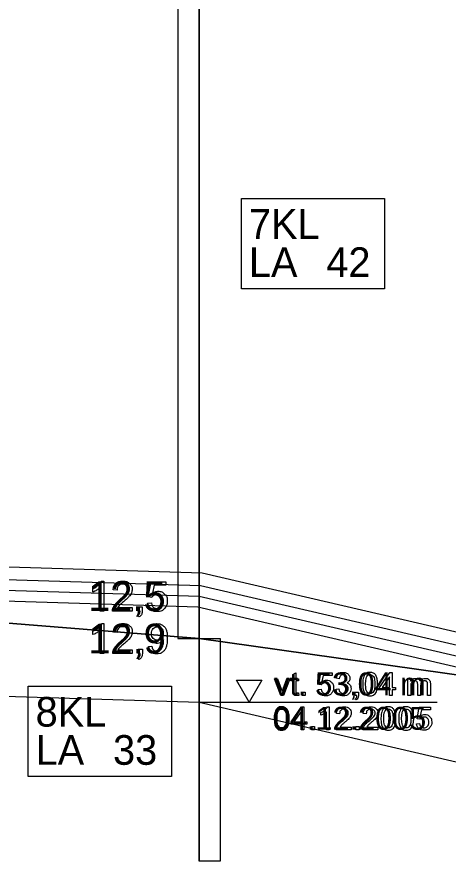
# Model space of a CAD drawing. Extents: x 532503 to 539665, y 6557663 to 6561526.
# Drawn here: x 539284.5 to 539365.8, y 6560193.4 to 6560352 of the extents above; entities that cross this region are included whole.
import ezdxf

# ---------------------------------------------------------------- set-up
doc = ezdxf.new("R2010")
doc.units = 0
for name, color, linetype in [('Default', 7, 'Continuous'), ('GEOLPUNKT', 7, 'Continuous'), ('illumineerimisjooned', 7, 'Continuous'), ('PIIR', 7, 'Continuous'), ('Plokid', 7, 'Continuous'), ('Proovid', 7, 'Continuous'), ('Täide', 7, 'Continuous'), ('Veetase', 7, 'Continuous'), ('VORMISTUS', 7, 'Continuous')]:
    doc.layers.add(name, color=color, linetype=linetype)

msp = doc.modelspace()

# ---------------------------------------------------------------- linework, layer by layer
at = {"layer": 'Default'}
msp.add_lwpolyline([(539086.15, 6560154.39), (539043.61, 6560165.62), (539084.46, 6560181.6), (539039.47, 6560194.39), (539082.75, 6560211.06), (539048.93, 6560219.67), (539157.84, 6560247.67), (539318.84, 6560234.67), (539406.64, 6560222.29), (539381, 6560215.67), (539415.76, 6560203.87), (539379.64, 6560191.14), (539415.47, 6560177.81), (539386.66, 6560172)], dxfattribs=at)
at = {"layer": 'GEOLPUNKT'}
msp.add_line((539318.84, 6560492.67), (539318.84, 6560192.67), dxfattribs=at)
at = {"layer": 'illumineerimisjooned'}
msp.add_lwpolyline([(538965.4, 6560200.25), (539157.62, 6560249.68), (539319.1, 6560244.66), (539509.17, 6560200.55)], dxfattribs=at)
at = {"layer": 'PIIR'}
msp.add_lwpolyline([(538963.4, 6560197.67), (539157.84, 6560247.67), (539318.84, 6560242.67), (539511.17, 6560198.04)], dxfattribs=at)
at = {"layer": 'Plokid'}
for points in [[(538967.8, 6560203.34), (539157.35, 6560252.09), (539319.42, 6560247.05), (539506.77, 6560203.57)], [(538965.4, 6560196.12), (539158.07, 6560245.66), (539318.59, 6560240.68), (539511.17, 6560195.98)]]:
    msp.add_lwpolyline(points, dxfattribs=at)
at = {"layer": 'Proovid'}
for points in [[(539318.84, 6560376.67), (539314.84, 6560376.67), (539314.84, 6560234.67), (539318.84, 6560234.67)], [(539326.84, 6560317.67), (539353.84, 6560317.67), (539353.84, 6560300.67), (539326.84, 6560300.67)], [(539318.84, 6560234.67), (539322.84, 6560234.67), (539322.84, 6560192.67), (539318.84, 6560192.67)], [(539286.61, 6560225.67), (539313.61, 6560225.67), (539313.61, 6560208.67), (539286.61, 6560208.67)]]:
    msp.add_lwpolyline(points, close=True, dxfattribs=at)
for points in [[(539300.4, 6560245.49), (539300.85, 6560245.49), (539300.85, 6560239.87)], [(539309.9, 6560242.44), (539309.25, 6560242.52), (539309.8, 6560245.4), (539312.58, 6560245.4), (539312.58, 6560244.74), (539310.35, 6560244.74), (539310.05, 6560243.24)], [(539298.78, 6560243.42), (539298.78, 6560244.09)], [(539300.85, 6560239.87), (539300.16, 6560239.87), (539300.16, 6560244.25)], [(539303.36, 6560243.8), (539302.65, 6560243.87)], [(539306.22, 6560240.53), (539306.22, 6560239.87), (539302.52, 6560239.87)], [(539303.48, 6560240.53), (539306.22, 6560240.53)], [(539307.33, 6560239.87), (539307.33, 6560240.65), (539308.11, 6560240.65), (539308.11, 6560239.87)], [(539309.13, 6560241.34), (539309.85, 6560241.4)], [(539307.48, 6560238.76), (539307.28, 6560239.05)], [(539307.72, 6560239.87), (539307.33, 6560239.87)], [(539300.44, 6560237.49), (539300.88, 6560237.49), (539300.88, 6560231.87)], [(539298.82, 6560235.42), (539298.82, 6560236.09)], [(539300.88, 6560231.87), (539300.19, 6560231.87), (539300.19, 6560236.25)], [(539303.39, 6560235.8), (539302.68, 6560235.87)], [(539306.25, 6560232.53), (539306.25, 6560231.87), (539302.55, 6560231.87)], [(539303.51, 6560232.53), (539306.25, 6560232.53)], [(539307.36, 6560231.87), (539307.36, 6560232.65), (539308.15, 6560232.65), (539308.15, 6560231.87)], [(539309.27, 6560233.17), (539309.93, 6560233.23)], [(539307.51, 6560230.76), (539307.32, 6560231.05)], [(539307.75, 6560231.87), (539307.36, 6560231.87)]]:
    msp.add_lwpolyline(points, dxfattribs=at)
for points in [[(539298.78, 6560244.09), (539299.36, 6560244.36), (539299.79, 6560244.74), (539300.22, 6560245.13), (539300.4, 6560245.49)], [(539302.52, 6560239.87), (539302.51, 6560240.12), (539302.6, 6560240.35), (539302.74, 6560240.73), (539303.05, 6560241.09), (539303.36, 6560241.46), (539303.95, 6560241.94), (539304.86, 6560242.69), (539305.18, 6560243.13), (539305.5, 6560243.56), (539305.5, 6560243.95), (539305.5, 6560244.36), (539305.21, 6560244.64), (539304.92, 6560244.92), (539304.45, 6560244.92), (539303.95, 6560244.92), (539303.66, 6560244.63), (539303.36, 6560244.33), (539303.36, 6560243.8)], [(539302.65, 6560243.87), (539302.72, 6560244.66), (539303.19, 6560245.08), (539303.67, 6560245.49), (539304.47, 6560245.49), (539305.27, 6560245.49), (539305.74, 6560245.04), (539306.21, 6560244.6), (539306.21, 6560243.94), (539306.21, 6560243.6), (539306.07, 6560243.28), (539305.94, 6560242.95), (539305.62, 6560242.59), (539305.3, 6560242.24), (539304.56, 6560241.61), (539303.94, 6560241.09), (539303.77, 6560240.9), (539303.59, 6560240.72), (539303.48, 6560240.53)], [(539300.16, 6560244.25), (539299.91, 6560244.01), (539299.51, 6560243.78), (539299.11, 6560243.54), (539298.78, 6560243.42)], [(539310.05, 6560243.24), (539310.55, 6560243.59), (539311.1, 6560243.59), (539311.84, 6560243.59), (539312.34, 6560243.08), (539312.84, 6560242.57), (539312.84, 6560241.77), (539312.84, 6560241.01), (539312.4, 6560240.46), (539311.86, 6560239.78), (539310.93, 6560239.78), (539310.17, 6560239.78), (539309.68, 6560240.2), (539309.2, 6560240.63), (539309.13, 6560241.34)], [(539309.85, 6560241.4), (539309.93, 6560240.87), (539310.22, 6560240.61), (539310.52, 6560240.34), (539310.93, 6560240.34), (539311.43, 6560240.34), (539311.77, 6560240.71), (539312.11, 6560241.09), (539312.11, 6560241.71), (539312.11, 6560242.3), (539311.79, 6560242.64), (539311.46, 6560242.98), (539310.92, 6560242.98), (539310.58, 6560242.98), (539310.32, 6560242.83), (539310.05, 6560242.68), (539309.9, 6560242.44)], [(539307.28, 6560239.05), (539307.5, 6560239.15), (539307.6, 6560239.34), (539307.71, 6560239.52), (539307.72, 6560239.87)], [(539308.11, 6560239.87), (539308.11, 6560239.44), (539307.96, 6560239.17), (539307.81, 6560238.91), (539307.48, 6560238.76)], [(539298.82, 6560236.09), (539299.4, 6560236.36), (539299.83, 6560236.74), (539300.26, 6560237.13), (539300.44, 6560237.49)], [(539302.55, 6560231.87), (539302.55, 6560232.12), (539302.63, 6560232.35), (539302.78, 6560232.73), (539303.09, 6560233.09), (539303.4, 6560233.46), (539303.99, 6560233.94), (539304.9, 6560234.69), (539305.22, 6560235.13), (539305.54, 6560235.56), (539305.54, 6560235.95), (539305.54, 6560236.36), (539305.25, 6560236.64), (539304.95, 6560236.92), (539304.48, 6560236.92), (539303.99, 6560236.92), (539303.69, 6560236.63), (539303.39, 6560236.33), (539303.39, 6560235.8)], [(539302.68, 6560235.87), (539302.75, 6560236.66), (539303.23, 6560237.08), (539303.7, 6560237.49), (539304.5, 6560237.49), (539305.31, 6560237.49), (539305.78, 6560237.04), (539306.25, 6560236.6), (539306.25, 6560235.94), (539306.25, 6560235.6), (539306.11, 6560235.28), (539305.97, 6560234.95), (539305.65, 6560234.59), (539305.33, 6560234.24), (539304.59, 6560233.61), (539303.98, 6560233.09), (539303.8, 6560232.9), (539303.62, 6560232.72), (539303.51, 6560232.53)], [(539309.93, 6560233.23), (539310.01, 6560232.76), (539310.25, 6560232.55), (539310.49, 6560232.34), (539310.86, 6560232.34), (539311.17, 6560232.34), (539311.41, 6560232.49), (539311.65, 6560232.63), (539311.8, 6560232.87), (539311.96, 6560233.12), (539312.06, 6560233.53), (539312.16, 6560233.94), (539312.16, 6560234.37), (539312.16, 6560234.42), (539312.16, 6560234.51), (539311.95, 6560234.18), (539311.59, 6560233.97), (539311.24, 6560233.77), (539310.82, 6560233.77), (539310.13, 6560233.77), (539309.65, 6560234.27), (539309.17, 6560234.78), (539309.17, 6560235.6), (539309.17, 6560236.45), (539309.67, 6560236.97), (539310.17, 6560237.49), (539310.92, 6560237.49), (539311.47, 6560237.49), (539311.92, 6560237.2), (539312.38, 6560236.9), (539312.61, 6560236.36), (539312.84, 6560235.82), (539312.84, 6560234.78), (539312.84, 6560233.71), (539312.61, 6560233.08), (539312.38, 6560232.44), (539311.92, 6560232.11), (539311.46, 6560231.78), (539310.84, 6560231.78), (539310.18, 6560231.78), (539309.77, 6560232.14), (539309.35, 6560232.51), (539309.27, 6560233.17)], [(539312.08, 6560235.64), (539312.08, 6560236.23), (539311.77, 6560236.58), (539311.45, 6560236.92), (539311.01, 6560236.92), (539310.55, 6560236.92), (539310.21, 6560236.55), (539309.87, 6560236.18), (539309.87, 6560235.58), (539309.87, 6560235.04), (539310.19, 6560234.71), (539310.52, 6560234.38), (539310.99, 6560234.38), (539311.47, 6560234.38), (539311.77, 6560234.71), (539312.08, 6560235.04), (539312.08, 6560235.64)], [(539300.19, 6560236.25), (539299.95, 6560236.01), (539299.54, 6560235.78), (539299.14, 6560235.54), (539298.82, 6560235.42)], [(539307.32, 6560231.05), (539307.54, 6560231.15), (539307.64, 6560231.34), (539307.74, 6560231.52), (539307.75, 6560231.87)], [(539308.15, 6560231.87), (539308.15, 6560231.44), (539307.99, 6560231.17), (539307.84, 6560230.91), (539307.51, 6560230.76)]]:
    msp.add_open_spline(points, degree=3, dxfattribs=at)
at = {"layer": 'Täide'}
for points in [[(539386.66, 6560172), (539415.47, 6560177.81), (539379.64, 6560191.14), (539415.76, 6560203.87), (539381, 6560215.67), (539406.64, 6560222.29), (539318.84, 6560234.67), (539157.84, 6560247.67), (539048.93, 6560219.67), (539082.75, 6560211.06), (539039.47, 6560194.39), (539084.46, 6560181.6), (539043.61, 6560165.62), (539086.15, 6560154.39)], [(539086.15, 6560154.39), (539043.61, 6560165.62), (539084.46, 6560181.6), (539039.47, 6560194.39), (539082.75, 6560211.06), (539048.93, 6560219.67), (539157.84, 6560247.67), (539318.84, 6560234.67), (539406.64, 6560222.29), (539381, 6560215.67), (539415.76, 6560203.87), (539379.64, 6560191.14), (539415.47, 6560177.81), (539386.66, 6560172)]]:
    msp.add_lwpolyline(points, dxfattribs=at)
at = {"layer": 'Veetase'}
msp.add_lwpolyline([(538934.54, 6560174.06), (538963.4, 6560177.67), (539157.84, 6560227.67), (539318.84, 6560222.67), (539569.62, 6560164.47), (539585.37, 6560162.26)], dxfattribs=at)
at = {"layer": 'VORMISTUS'}
msp.add_line((539318.84, 6560222.67), (539363.72, 6560222.67), dxfattribs=at)
for points in [[(539336.53, 6560224.88), (539336.53, 6560226.68), (539336.14, 6560226.68), (539336.14, 6560227.09), (539336.53, 6560227.09), (539336.53, 6560227.87), (539337.06, 6560228.19), (539337.06, 6560227.09), (539337.59, 6560227.09), (539337.59, 6560226.68), (539337.06, 6560226.68), (539337.06, 6560224.85)], [(539341.9, 6560225.94), (539341.41, 6560226.01), (539341.83, 6560228.23), (539343.97, 6560228.23), (539343.97, 6560227.72), (539342.25, 6560227.72), (539342.02, 6560226.56)], [(539354.75, 6560223.96), (539354.75, 6560225), (539352.88, 6560225), (539352.88, 6560225.48), (539354.85, 6560228.28), (539355.28, 6560228.28), (539355.28, 6560225.48), (539355.87, 6560225.48), (539355.87, 6560225), (539355.28, 6560225), (539355.28, 6560223.96), (539354.75, 6560223.96)], [(539354.75, 6560225.48), (539354.75, 6560227.43), (539353.4, 6560225.48), (539354.75, 6560225.48)], [(539334.28, 6560223.96), (539333.09, 6560227.09), (539333.65, 6560227.09), (539334.32, 6560225.22)], [(539334.72, 6560225.18), (539335.41, 6560227.09), (539335.96, 6560227.09), (539334.77, 6560223.96), (539334.28, 6560223.96)], [(539345.25, 6560227.08), (539344.72, 6560227.18)], [(539345.72, 6560226.01), (539345.78, 6560226.47)], [(539358.23, 6560223.96), (539358.23, 6560227.09), (539358.71, 6560227.09), (539358.71, 6560226.65)], [(539360.62, 6560225.78), (539360.62, 6560223.96), (539360.09, 6560223.96), (539360.09, 6560225.99)], [(539362.48, 6560226.11), (539362.48, 6560223.96), (539361.95, 6560223.96), (539361.95, 6560225.93)], [(539337.59, 6560224.43), (539337.66, 6560223.97)], [(539338.26, 6560223.96), (539338.26, 6560224.56), (539338.86, 6560224.56), (539338.86, 6560223.96), (539338.26, 6560223.96)], [(539341.31, 6560225.09), (539341.87, 6560225.14)], [(539344.67, 6560225.11), (539345.2, 6560225.18)], [(539348.31, 6560223.96), (539348.31, 6560224.56), (539348.91, 6560224.56), (539348.91, 6560223.96)], [(539358.76, 6560225.58), (539358.76, 6560223.96), (539358.23, 6560223.96)], [(539348.42, 6560223.11), (539348.27, 6560223.33)], [(539348.61, 6560223.96), (539348.31, 6560223.96)], [(539338.07, 6560217.48), (539338.07, 6560218.52), (539336.2, 6560218.52), (539336.2, 6560219), (539338.17, 6560221.8), (539338.6, 6560221.8), (539338.6, 6560219), (539339.19, 6560219), (539339.19, 6560218.52), (539338.6, 6560218.52), (539338.6, 6560217.48), (539338.07, 6560217.48)], [(539338.07, 6560219), (539338.07, 6560220.95), (539336.72, 6560219), (539338.07, 6560219)], [(539343.06, 6560221.82), (539343.4, 6560221.82), (539343.4, 6560217.48)], [(539360.45, 6560219.46), (539359.95, 6560219.53), (539360.37, 6560221.75), (539362.52, 6560221.75), (539362.52, 6560221.24), (539360.8, 6560221.24), (539360.56, 6560220.08)], [(539341.81, 6560220.22), (539341.81, 6560220.73)], [(539343.4, 6560217.48), (539342.87, 6560217.48), (539342.87, 6560220.86)], [(539345.34, 6560220.51), (539344.79, 6560220.57)], [(539350.37, 6560220.51), (539349.82, 6560220.57)], [(539340.03, 6560217.48), (539340.03, 6560218.08), (539340.63, 6560218.08), (539340.63, 6560217.48), (539340.03, 6560217.48)], [(539347.55, 6560217.99), (539347.55, 6560217.48), (539344.69, 6560217.48)], [(539345.43, 6560217.99), (539347.55, 6560217.99)], [(539348.41, 6560217.48), (539348.41, 6560218.08), (539349.02, 6560218.08), (539349.02, 6560217.48), (539348.41, 6560217.48)], [(539352.58, 6560217.99), (539352.58, 6560217.48), (539349.72, 6560217.48)], [(539350.46, 6560217.99), (539352.58, 6560217.99)], [(539359.86, 6560218.61), (539360.41, 6560218.66)]]:
    msp.add_lwpolyline(points, dxfattribs=at)
msp.add_lwpolyline([(539328.26, 6560226.81), (539330.65, 6560226.81), (539328.26, 6560222.67), (539325.87, 6560226.81)], close=True, dxfattribs=at)
for points in [[(539344.72, 6560227.18), (539344.82, 6560227.71), (539345.17, 6560228), (539345.51, 6560228.3), (539346.02, 6560228.3), (539346.38, 6560228.3), (539346.68, 6560228.15), (539346.97, 6560227.99), (539347.13, 6560227.73), (539347.29, 6560227.47), (539347.29, 6560227.18), (539347.29, 6560226.9), (539347.14, 6560226.67), (539346.99, 6560226.44), (539346.69, 6560226.3), (539347.08, 6560226.21), (539347.29, 6560225.94), (539347.5, 6560225.66), (539347.5, 6560225.24), (539347.5, 6560224.67), (539347.09, 6560224.28), (539346.67, 6560223.89), (539346.04, 6560223.89), (539345.48, 6560223.89), (539345.1, 6560224.23), (539344.72, 6560224.57), (539344.67, 6560225.11)], [(539345.78, 6560226.47), (539345.83, 6560226.47), (539345.86, 6560226.47), (539346.2, 6560226.47), (539346.47, 6560226.64), (539346.74, 6560226.82), (539346.74, 6560227.19), (539346.74, 6560227.48), (539346.54, 6560227.67), (539346.35, 6560227.86), (539346.03, 6560227.86), (539345.73, 6560227.86), (539345.52, 6560227.67), (539345.31, 6560227.47), (539345.25, 6560227.08)], [(539349.7, 6560226.09), (539349.7, 6560226.86), (539349.86, 6560227.33), (539350.01, 6560227.79), (539350.32, 6560228.05), (539350.64, 6560228.3), (539351.11, 6560228.3), (539351.45, 6560228.3), (539351.72, 6560228.16), (539351.98, 6560228.02), (539352.15, 6560227.75), (539352.32, 6560227.49), (539352.42, 6560227.11), (539352.51, 6560226.73), (539352.51, 6560226.09), (539352.51, 6560225.33), (539352.36, 6560224.86), (539352.2, 6560224.4), (539351.89, 6560224.14), (539351.58, 6560223.89), (539351.11, 6560223.89), (539350.48, 6560223.89), (539350.13, 6560224.33), (539349.7, 6560224.88), (539349.7, 6560226.09)], [(539350.25, 6560226.09), (539350.25, 6560225.03), (539350.49, 6560224.67), (539350.74, 6560224.32), (539351.11, 6560224.32), (539351.47, 6560224.32), (539351.72, 6560224.68), (539351.97, 6560225.03), (539351.97, 6560226.09), (539351.97, 6560227.16), (539351.72, 6560227.51), (539351.47, 6560227.86), (539351.1, 6560227.86), (539350.74, 6560227.86), (539350.52, 6560227.55), (539350.25, 6560227.16), (539350.25, 6560226.09)], [(539342.02, 6560226.56), (539342.41, 6560226.83), (539342.83, 6560226.83), (539343.4, 6560226.83), (539343.79, 6560226.44), (539344.18, 6560226.04), (539344.18, 6560225.43), (539344.18, 6560224.84), (539343.84, 6560224.41), (539343.42, 6560223.89), (539342.7, 6560223.89), (539342.11, 6560223.89), (539341.74, 6560224.22), (539341.37, 6560224.55), (539341.31, 6560225.09)], [(539341.87, 6560225.14), (539341.93, 6560224.73), (539342.16, 6560224.53), (539342.38, 6560224.32), (539342.7, 6560224.32), (539343.09, 6560224.32), (539343.35, 6560224.61), (539343.61, 6560224.9), (539343.61, 6560225.38), (539343.61, 6560225.84), (539343.36, 6560226.1), (539343.11, 6560226.36), (539342.69, 6560226.36), (539342.43, 6560226.36), (539342.23, 6560226.24), (539342.02, 6560226.13), (539341.9, 6560225.94)], [(539345.2, 6560225.18), (539345.29, 6560224.72), (539345.51, 6560224.53), (539345.73, 6560224.33), (539346.05, 6560224.33), (539346.42, 6560224.33), (539346.68, 6560224.59), (539346.94, 6560224.85), (539346.94, 6560225.23), (539346.94, 6560225.59), (539346.7, 6560225.83), (539346.46, 6560226.07), (539346.09, 6560226.07), (539345.94, 6560226.07), (539345.72, 6560226.01)], [(539358.71, 6560226.65), (539358.85, 6560226.88), (539359.1, 6560227.02), (539359.34, 6560227.16), (539359.66, 6560227.16), (539360, 6560227.16), (539360.23, 6560227.02), (539360.45, 6560226.87), (539360.54, 6560226.61), (539360.91, 6560227.16), (539361.51, 6560227.16), (539361.98, 6560227.16), (539362.23, 6560226.9), (539362.48, 6560226.65), (539362.48, 6560226.11)], [(539360.09, 6560225.99), (539360.09, 6560226.35), (539359.96, 6560226.52), (539359.83, 6560226.7), (539359.54, 6560226.7), (539359.31, 6560226.7), (539359.12, 6560226.58), (539358.93, 6560226.47), (539358.85, 6560226.24), (539358.76, 6560226.01), (539358.76, 6560225.58)], [(539361.95, 6560225.93), (539361.95, 6560226.25), (539361.9, 6560226.39), (539361.84, 6560226.53), (539361.71, 6560226.62), (539361.57, 6560226.7), (539361.39, 6560226.7), (539361.06, 6560226.7), (539360.84, 6560226.48), (539360.62, 6560226.26), (539360.62, 6560225.78)], [(539334.32, 6560225.22), (539334.43, 6560224.91), (539334.52, 6560224.59), (539334.59, 6560224.83), (539334.72, 6560225.18)], [(539337.66, 6560223.97), (539337.44, 6560223.92), (539337.26, 6560223.92), (539336.98, 6560223.92), (539336.82, 6560224.01), (539336.66, 6560224.1), (539336.59, 6560224.25), (539336.53, 6560224.4), (539336.53, 6560224.88)], [(539337.06, 6560224.85), (539337.06, 6560224.62), (539337.09, 6560224.55), (539337.11, 6560224.49), (539337.18, 6560224.45), (539337.24, 6560224.41), (539337.36, 6560224.41), (539337.44, 6560224.41), (539337.59, 6560224.43)], [(539348.27, 6560223.33), (539348.44, 6560223.41), (539348.52, 6560223.55), (539348.6, 6560223.69), (539348.61, 6560223.96)], [(539348.91, 6560223.96), (539348.91, 6560223.63), (539348.79, 6560223.42), (539348.68, 6560223.22), (539348.42, 6560223.11)], [(539333.02, 6560219.61), (539333.02, 6560220.38), (539333.18, 6560220.85), (539333.33, 6560221.31), (539333.65, 6560221.57), (539333.96, 6560221.82), (539334.43, 6560221.82), (539334.77, 6560221.82), (539335.04, 6560221.68), (539335.3, 6560221.54), (539335.47, 6560221.27), (539335.64, 6560221.01), (539335.74, 6560220.63), (539335.83, 6560220.25), (539335.83, 6560219.61), (539335.83, 6560218.85), (539335.68, 6560218.38), (539335.52, 6560217.92), (539335.21, 6560217.66), (539334.9, 6560217.41), (539334.43, 6560217.41), (539333.8, 6560217.41), (539333.45, 6560217.85), (539333.02, 6560218.4), (539333.02, 6560219.61)], [(539333.57, 6560219.61), (539333.57, 6560218.55), (539333.81, 6560218.19), (539334.06, 6560217.84), (539334.43, 6560217.84), (539334.79, 6560217.84), (539335.04, 6560218.2), (539335.29, 6560218.55), (539335.29, 6560219.61), (539335.29, 6560220.68), (539335.04, 6560221.03), (539334.79, 6560221.38), (539334.42, 6560221.38), (539334.06, 6560221.38), (539333.84, 6560221.07), (539333.57, 6560220.68), (539333.57, 6560219.61)], [(539341.81, 6560220.73), (539342.26, 6560220.94), (539342.59, 6560221.24), (539342.92, 6560221.54), (539343.06, 6560221.82)], [(539344.69, 6560217.48), (539344.69, 6560217.67), (539344.75, 6560217.85), (539344.86, 6560218.14), (539345.1, 6560218.42), (539345.34, 6560218.71), (539345.8, 6560219.08), (539346.5, 6560219.66), (539346.75, 6560219.99), (539346.99, 6560220.33), (539346.99, 6560220.63), (539346.99, 6560220.95), (539346.77, 6560221.16), (539346.54, 6560221.38), (539346.18, 6560221.38), (539345.8, 6560221.38), (539345.57, 6560221.15), (539345.34, 6560220.92), (539345.34, 6560220.51)], [(539344.79, 6560220.57), (539344.85, 6560221.18), (539345.21, 6560221.5), (539345.58, 6560221.82), (539346.19, 6560221.82), (539346.82, 6560221.82), (539347.18, 6560221.47), (539347.54, 6560221.13), (539347.54, 6560220.62), (539347.54, 6560220.36), (539347.43, 6560220.11), (539347.33, 6560219.86), (539347.08, 6560219.58), (539346.84, 6560219.31), (539346.27, 6560218.82), (539345.79, 6560218.42), (539345.65, 6560218.28), (539345.52, 6560218.14), (539345.43, 6560217.99)], [(539349.72, 6560217.48), (539349.72, 6560217.67), (539349.79, 6560217.85), (539349.89, 6560218.14), (539350.13, 6560218.42), (539350.38, 6560218.71), (539350.83, 6560219.08), (539351.53, 6560219.66), (539351.78, 6560219.99), (539352.03, 6560220.33), (539352.03, 6560220.63), (539352.03, 6560220.95), (539351.8, 6560221.16), (539351.57, 6560221.38), (539351.21, 6560221.38), (539350.83, 6560221.38), (539350.6, 6560221.15), (539350.37, 6560220.92), (539350.37, 6560220.51)], [(539349.82, 6560220.57), (539349.88, 6560221.18), (539350.24, 6560221.5), (539350.61, 6560221.82), (539351.22, 6560221.82), (539351.85, 6560221.82), (539352.21, 6560221.47), (539352.57, 6560221.13), (539352.57, 6560220.62), (539352.57, 6560220.36), (539352.47, 6560220.11), (539352.36, 6560219.86), (539352.11, 6560219.58), (539351.87, 6560219.31), (539351.3, 6560218.82), (539350.82, 6560218.42), (539350.68, 6560218.28), (539350.55, 6560218.14), (539350.46, 6560217.99)], [(539353.15, 6560219.61), (539353.15, 6560220.38), (539353.31, 6560220.85), (539353.46, 6560221.31), (539353.77, 6560221.57), (539354.08, 6560221.82), (539354.56, 6560221.82), (539354.9, 6560221.82), (539355.17, 6560221.68), (539355.43, 6560221.54), (539355.6, 6560221.27), (539355.77, 6560221.01), (539355.87, 6560220.63), (539355.96, 6560220.25), (539355.96, 6560219.61), (539355.96, 6560218.85), (539355.81, 6560218.38), (539355.65, 6560217.92), (539355.34, 6560217.66), (539355.03, 6560217.41), (539354.56, 6560217.41), (539353.93, 6560217.41), (539353.57, 6560217.85), (539353.15, 6560218.4), (539353.15, 6560219.61)], [(539353.69, 6560219.61), (539353.69, 6560218.55), (539353.94, 6560218.19), (539354.19, 6560217.84), (539354.56, 6560217.84), (539354.92, 6560217.84), (539355.17, 6560218.2), (539355.42, 6560218.55), (539355.42, 6560219.61), (539355.42, 6560220.68), (539355.17, 6560221.03), (539354.92, 6560221.38), (539354.55, 6560221.38), (539354.19, 6560221.38), (539353.97, 6560221.07), (539353.69, 6560220.68), (539353.69, 6560219.61)], [(539356.5, 6560219.61), (539356.5, 6560220.38), (539356.66, 6560220.85), (539356.82, 6560221.31), (539357.13, 6560221.57), (539357.44, 6560221.82), (539357.91, 6560221.82), (539358.26, 6560221.82), (539358.52, 6560221.68), (539358.78, 6560221.54), (539358.95, 6560221.27), (539359.12, 6560221.01), (539359.22, 6560220.63), (539359.32, 6560220.25), (539359.32, 6560219.61), (539359.32, 6560218.85), (539359.16, 6560218.38), (539359.01, 6560217.92), (539358.7, 6560217.66), (539358.38, 6560217.41), (539357.91, 6560217.41), (539357.29, 6560217.41), (539356.93, 6560217.85), (539356.5, 6560218.4), (539356.5, 6560219.61)], [(539357.05, 6560219.61), (539357.05, 6560218.55), (539357.3, 6560218.19), (539357.55, 6560217.84), (539357.91, 6560217.84), (539358.28, 6560217.84), (539358.52, 6560218.2), (539358.77, 6560218.55), (539358.77, 6560219.61), (539358.77, 6560220.68), (539358.52, 6560221.03), (539358.28, 6560221.38), (539357.9, 6560221.38), (539357.54, 6560221.38), (539357.32, 6560221.07), (539357.05, 6560220.68), (539357.05, 6560219.61)], [(539342.87, 6560220.86), (539342.68, 6560220.68), (539342.37, 6560220.49), (539342.06, 6560220.31), (539341.81, 6560220.22)], [(539360.56, 6560220.08), (539360.95, 6560220.35), (539361.38, 6560220.35), (539361.95, 6560220.35), (539362.33, 6560219.96), (539362.72, 6560219.56), (539362.72, 6560218.95), (539362.72, 6560218.36), (539362.38, 6560217.93), (539361.97, 6560217.41), (539361.25, 6560217.41), (539360.66, 6560217.41), (539360.28, 6560217.74), (539359.91, 6560218.07), (539359.86, 6560218.61)], [(539360.41, 6560218.66), (539360.48, 6560218.25), (539360.7, 6560218.05), (539360.93, 6560217.84), (539361.25, 6560217.84), (539361.63, 6560217.84), (539361.9, 6560218.13), (539362.16, 6560218.42), (539362.16, 6560218.9), (539362.16, 6560219.36), (539361.91, 6560219.62), (539361.65, 6560219.88), (539361.24, 6560219.88), (539360.98, 6560219.88), (539360.77, 6560219.76), (539360.57, 6560219.65), (539360.45, 6560219.46)]]:
    msp.add_open_spline(points, degree=3, dxfattribs=at)

# ---------------------------------------------------------------- texts
at = {"layer": 'Proovid'}
for s, p in [('7KL', (539328.24, 6560310.07)), ('LA', (539328.24, 6560302.87)), ('42', (539342.84, 6560302.87)), ('12,5', (539297.94, 6560239.87)), ('12,9', (539297.97, 6560231.87)), ('8KL', (539288.01, 6560218.07)), ('LA', (539288.01, 6560210.87)), ('33', (539302.61, 6560210.87))]:
    msp.add_text(s, height=5.6, dxfattribs=at).set_placement(p)
at = {"layer": 'VORMISTUS'}
for s, p in [('vt. 53,04 m', (539333.01, 6560223.96)), ('04.12.2005', (539332.77, 6560217.48))]:
    msp.add_text(s, height=4.32, dxfattribs=at).set_placement(p)

doc.saveas('drawing.dxf')
